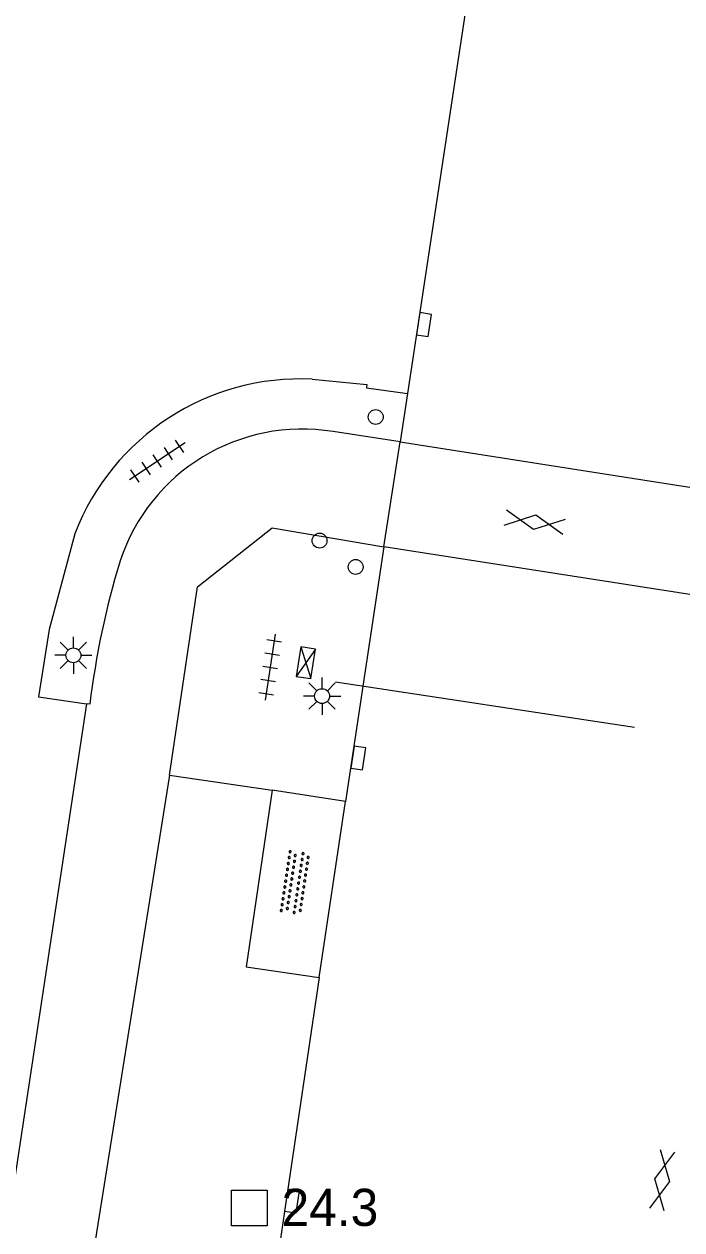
# Model space of a CAD drawing. Extents: x 124000 to 128010, y 398999 to 403000.
# Drawn here: x 126244.46 to 126266.58, y 399383.92 to 399424.45 of the extents above; entities that cross this region are included whole.
import ezdxf

# ---------------------------------------------------------------- set-up
doc = ezdxf.new("R2010")
doc.units = 0
for name, color, linetype in [('gg-knt-verharding', 7, 'Continuous'), ('gg-knt-verharding nz', 7, 'Continuous'), ('gt-anno-nummer hm paal', 7, 'Continuous'), ('gt-knt-lijn portaal', 7, 'Continuous'), ('gt-symb-drukknoppaal', 7, 'Continuous'), ('gt-symb-gesloten verharding', 7, 'Continuous'), ('gt-symb-hm paal', 7, 'Continuous'), ('gt-symb-kolk', 7, 'Continuous'), ('gt-symb-lichtmast', 7, 'Continuous'), ('gt-symb-overige verharding', 7, 'Continuous'), ('gt-symb-tegel verharding', 7, 'Continuous'), ('gt-symb-verkeersregelinstallatiekast', 7, 'Continuous'), ('gt-symb-verkeersregelinstallatiepaal', 7, 'Continuous')]:
    doc.layers.add(name, color=color, linetype=linetype)

# ---------------------------------------------------------------- blocks, each defined once
blk = doc.blocks.new('gt0-GESVH1')
at = {"layer": 'gt-symb-gesloten verharding'}
for p, q in [((-0.992, -0.261), (0.008, 0.239)), ((0.008, -0.261), (-0.992, 0.239)), ((0.008, 0.239), (1.008, -0.261)), ((1.008, 0.239), (0.008, -0.261))]:
    blk.add_line(p, q, dxfattribs=at)
blk = doc.blocks.new('gt0-KOLK')
at = {"layer": 'gt-symb-kolk'}
blk.add_lwpolyline([(0, 0), (0.375, 0), (0.375, 0.4), (-0.375, 0.4), (-0.375, 0), (0, 0)], dxfattribs=at)
blk = doc.blocks.new('gt0-DPAAL')
at = {"layer": 'gt-symb-drukknoppaal'}
blk.add_circle((0, 0), 0.25, dxfattribs=at)
blk = doc.blocks.new('gt0-VIPAAL')
at = {"layer": 'gt-symb-verkeersregelinstallatiepaal'}
blk.add_circle((0, 0), 0.25, dxfattribs=at)
blk = doc.blocks.new('gt0-OVH')
at = {"layer": 'gt-symb-overige verharding'}
for points in [[(-0.972, 0.298), (-0.967, 0.308), (-0.965, 0.319), (-0.966, 0.33), (-0.971, 0.34), (-0.978, 0.348), (-0.988, 0.353), (-0.999, 0.355), (-1.01, 0.354), (-1.02, 0.349), (-1.028, 0.342), (-1.033, 0.332), (-1.035, 0.321), (-1.034, 0.31), (-1.029, 0.3), (-1.022, 0.292), (-1.012, 0.287), (-1.001, 0.285), (-0.99, 0.286), (-0.98, 0.291)], [(-0.872, 0.106), (-0.867, 0.116), (-0.865, 0.126), (-0.866, 0.137), (-0.871, 0.147), (-0.878, 0.156), (-0.888, 0.161), (-0.899, 0.163), (-0.91, 0.162), (-0.92, 0.157), (-0.928, 0.15), (-0.933, 0.14), (-0.935, 0.129), (-0.934, 0.118), (-0.929, 0.108), (-0.922, 0.1), (-0.912, 0.095), (-0.901, 0.092), (-0.89, 0.094), (-0.88, 0.098)], [(-0.772, 0.298), (-0.767, 0.308), (-0.765, 0.319), (-0.766, 0.33), (-0.771, 0.34), (-0.778, 0.348), (-0.788, 0.353), (-0.799, 0.355), (-0.81, 0.354), (-0.82, 0.349), (-0.828, 0.342), (-0.833, 0.332), (-0.835, 0.321), (-0.834, 0.31), (-0.829, 0.3), (-0.822, 0.292), (-0.812, 0.287), (-0.801, 0.285), (-0.79, 0.286), (-0.78, 0.291)], [(-0.672, 0.106), (-0.667, 0.116), (-0.665, 0.126), (-0.666, 0.137), (-0.671, 0.147), (-0.678, 0.156), (-0.688, 0.161), (-0.699, 0.163), (-0.71, 0.162), (-0.72, 0.157), (-0.728, 0.15), (-0.733, 0.14), (-0.735, 0.129), (-0.734, 0.118), (-0.729, 0.108), (-0.722, 0.1), (-0.712, 0.095), (-0.701, 0.092), (-0.69, 0.094), (-0.68, 0.098)], [(-0.572, 0.298), (-0.567, 0.308), (-0.565, 0.319), (-0.566, 0.33), (-0.571, 0.34), (-0.578, 0.348), (-0.588, 0.353), (-0.599, 0.355), (-0.61, 0.354), (-0.62, 0.349), (-0.628, 0.342), (-0.633, 0.332), (-0.635, 0.321), (-0.634, 0.31), (-0.629, 0.3), (-0.622, 0.292), (-0.612, 0.287), (-0.601, 0.285), (-0.59, 0.286), (-0.58, 0.291)], [(-0.472, 0.106), (-0.467, 0.116), (-0.465, 0.126), (-0.466, 0.137), (-0.471, 0.147), (-0.478, 0.156), (-0.488, 0.161), (-0.499, 0.163), (-0.51, 0.162), (-0.52, 0.157), (-0.528, 0.15), (-0.533, 0.14), (-0.535, 0.129), (-0.534, 0.118), (-0.529, 0.108), (-0.522, 0.1), (-0.512, 0.095), (-0.501, 0.092), (-0.49, 0.094), (-0.48, 0.098)], [(-0.372, 0.298), (-0.367, 0.308), (-0.365, 0.319), (-0.366, 0.33), (-0.371, 0.34), (-0.378, 0.348), (-0.388, 0.353), (-0.399, 0.355), (-0.41, 0.354), (-0.42, 0.349), (-0.428, 0.342), (-0.433, 0.332), (-0.435, 0.321), (-0.434, 0.31), (-0.429, 0.3), (-0.422, 0.292), (-0.412, 0.287), (-0.401, 0.285), (-0.39, 0.286), (-0.38, 0.291)], [(-0.272, 0.106), (-0.267, 0.116), (-0.265, 0.126), (-0.266, 0.137), (-0.271, 0.147), (-0.278, 0.156), (-0.288, 0.161), (-0.299, 0.163), (-0.31, 0.162), (-0.32, 0.157), (-0.328, 0.15), (-0.333, 0.14), (-0.335, 0.129), (-0.334, 0.118), (-0.329, 0.108), (-0.322, 0.1), (-0.312, 0.095), (-0.301, 0.092), (-0.29, 0.094), (-0.28, 0.098)], [(-0.172, 0.298), (-0.167, 0.308), (-0.165, 0.319), (-0.166, 0.33), (-0.171, 0.34), (-0.178, 0.348), (-0.188, 0.353), (-0.199, 0.355), (-0.21, 0.354), (-0.22, 0.349), (-0.228, 0.342), (-0.233, 0.332), (-0.235, 0.321), (-0.234, 0.31), (-0.229, 0.3), (-0.222, 0.292), (-0.212, 0.287), (-0.201, 0.285), (-0.19, 0.286), (-0.18, 0.291)], [(-0.072, 0.106), (-0.067, 0.116), (-0.065, 0.126), (-0.066, 0.137), (-0.071, 0.147), (-0.078, 0.156), (-0.088, 0.161), (-0.099, 0.163), (-0.11, 0.162), (-0.12, 0.157), (-0.128, 0.15), (-0.133, 0.14), (-0.135, 0.129), (-0.134, 0.118), (-0.129, 0.108), (-0.122, 0.1), (-0.112, 0.095), (-0.101, 0.092), (-0.09, 0.094), (-0.08, 0.098)], [(0.028, 0.298), (0.033, 0.308), (0.035, 0.319), (0.034, 0.33), (0.029, 0.34), (0.022, 0.348), (0.012, 0.353), (0.001, 0.355), (-0.01, 0.354), (-0.02, 0.349), (-0.028, 0.342), (-0.033, 0.332), (-0.035, 0.321), (-0.034, 0.31), (-0.029, 0.3), (-0.022, 0.292), (-0.012, 0.287), (-0.001, 0.285), (0.01, 0.286), (0.02, 0.291)], [(0.128, 0.106), (0.133, 0.116), (0.135, 0.126), (0.134, 0.137), (0.129, 0.147), (0.122, 0.156), (0.112, 0.161), (0.101, 0.163), (0.09, 0.162), (0.08, 0.157), (0.072, 0.15), (0.067, 0.14), (0.065, 0.129), (0.066, 0.118), (0.071, 0.108), (0.078, 0.1), (0.088, 0.095), (0.099, 0.092), (0.11, 0.094), (0.12, 0.098)], [(0.228, 0.298), (0.233, 0.308), (0.235, 0.319), (0.234, 0.33), (0.229, 0.34), (0.222, 0.348), (0.212, 0.353), (0.201, 0.355), (0.19, 0.354), (0.18, 0.349), (0.172, 0.342), (0.167, 0.332), (0.165, 0.321), (0.166, 0.31), (0.171, 0.3), (0.178, 0.292), (0.188, 0.287), (0.199, 0.285), (0.21, 0.286), (0.22, 0.291)], [(0.328, 0.106), (0.333, 0.116), (0.335, 0.126), (0.334, 0.137), (0.329, 0.147), (0.322, 0.156), (0.312, 0.161), (0.301, 0.163), (0.29, 0.162), (0.28, 0.157), (0.272, 0.15), (0.267, 0.14), (0.265, 0.129), (0.266, 0.118), (0.271, 0.108), (0.278, 0.1), (0.288, 0.095), (0.299, 0.092), (0.31, 0.094), (0.32, 0.098)], [(0.428, 0.298), (0.433, 0.308), (0.435, 0.319), (0.434, 0.33), (0.429, 0.34), (0.422, 0.348), (0.412, 0.353), (0.401, 0.355), (0.39, 0.354), (0.38, 0.349), (0.372, 0.342), (0.367, 0.332), (0.365, 0.321), (0.366, 0.31), (0.371, 0.3), (0.378, 0.292), (0.388, 0.287), (0.399, 0.285), (0.41, 0.286), (0.42, 0.291)], [(0.528, 0.106), (0.533, 0.116), (0.535, 0.126), (0.534, 0.137), (0.529, 0.147), (0.522, 0.156), (0.512, 0.161), (0.501, 0.163), (0.49, 0.162), (0.48, 0.157), (0.472, 0.15), (0.467, 0.14), (0.465, 0.129), (0.466, 0.118), (0.471, 0.108), (0.478, 0.1), (0.488, 0.095), (0.499, 0.092), (0.51, 0.094), (0.52, 0.098)], [(0.628, 0.298), (0.633, 0.308), (0.635, 0.319), (0.634, 0.33), (0.629, 0.34), (0.622, 0.348), (0.612, 0.353), (0.601, 0.355), (0.59, 0.354), (0.58, 0.349), (0.572, 0.342), (0.567, 0.332), (0.565, 0.321), (0.566, 0.31), (0.571, 0.3), (0.578, 0.292), (0.588, 0.287), (0.599, 0.285), (0.61, 0.286), (0.62, 0.291)], [(0.728, 0.106), (0.733, 0.116), (0.735, 0.126), (0.734, 0.137), (0.729, 0.147), (0.722, 0.156), (0.712, 0.161), (0.701, 0.163), (0.69, 0.162), (0.68, 0.157), (0.672, 0.15), (0.667, 0.14), (0.665, 0.129), (0.666, 0.118), (0.671, 0.108), (0.678, 0.1), (0.688, 0.095), (0.699, 0.092), (0.71, 0.094), (0.72, 0.098)], [(0.828, 0.298), (0.833, 0.308), (0.835, 0.319), (0.834, 0.33), (0.829, 0.34), (0.822, 0.348), (0.812, 0.353), (0.801, 0.355), (0.79, 0.354), (0.78, 0.349), (0.772, 0.342), (0.767, 0.332), (0.765, 0.321), (0.766, 0.31), (0.771, 0.3), (0.778, 0.292), (0.788, 0.287), (0.799, 0.285), (0.81, 0.286), (0.82, 0.291)], [(0.928, 0.106), (0.933, 0.116), (0.935, 0.126), (0.934, 0.137), (0.929, 0.147), (0.922, 0.156), (0.912, 0.161), (0.901, 0.163), (0.89, 0.162), (0.88, 0.157), (0.872, 0.15), (0.867, 0.14), (0.865, 0.129), (0.866, 0.118), (0.871, 0.108), (0.878, 0.1), (0.888, 0.095), (0.899, 0.092), (0.91, 0.094), (0.92, 0.098)], [(1.028, 0.298), (1.033, 0.308), (1.035, 0.319), (1.034, 0.33), (1.029, 0.34), (1.022, 0.348), (1.012, 0.353), (1.001, 0.355), (0.99, 0.354), (0.98, 0.349), (0.972, 0.342), (0.967, 0.332), (0.965, 0.321), (0.966, 0.31), (0.971, 0.3), (0.978, 0.292), (0.988, 0.287), (0.999, 0.285), (1.01, 0.286), (1.02, 0.291)], [(-0.972, -0.142), (-0.967, -0.132), (-0.965, -0.121), (-0.966, -0.11), (-0.971, -0.1), (-0.978, -0.092), (-0.988, -0.087), (-0.999, -0.085), (-1.01, -0.086), (-1.02, -0.091), (-1.028, -0.098), (-1.033, -0.108), (-1.035, -0.119), (-1.034, -0.13), (-1.029, -0.14), (-1.022, -0.148), (-1.012, -0.153), (-1.001, -0.155), (-0.99, -0.154), (-0.98, -0.149)], [(-0.872, -0.334), (-0.867, -0.324), (-0.865, -0.314), (-0.866, -0.303), (-0.871, -0.293), (-0.878, -0.284), (-0.888, -0.279), (-0.899, -0.277), (-0.91, -0.278), (-0.92, -0.283), (-0.928, -0.29), (-0.933, -0.3), (-0.935, -0.311), (-0.934, -0.322), (-0.929, -0.332), (-0.922, -0.34), (-0.912, -0.345), (-0.901, -0.348), (-0.89, -0.346), (-0.88, -0.342)], [(-0.772, -0.142), (-0.767, -0.132), (-0.765, -0.121), (-0.766, -0.11), (-0.771, -0.1), (-0.778, -0.092), (-0.788, -0.087), (-0.799, -0.085), (-0.81, -0.086), (-0.82, -0.091), (-0.828, -0.098), (-0.833, -0.108), (-0.835, -0.119), (-0.834, -0.13), (-0.829, -0.14), (-0.822, -0.148), (-0.812, -0.153), (-0.801, -0.155), (-0.79, -0.154), (-0.78, -0.149)], [(-0.672, -0.334), (-0.667, -0.324), (-0.665, -0.314), (-0.666, -0.303), (-0.671, -0.293), (-0.678, -0.284), (-0.688, -0.279), (-0.699, -0.277), (-0.71, -0.278), (-0.72, -0.283), (-0.728, -0.29), (-0.733, -0.3), (-0.735, -0.311), (-0.734, -0.322), (-0.729, -0.332), (-0.722, -0.34), (-0.712, -0.345), (-0.701, -0.348), (-0.69, -0.346), (-0.68, -0.342)], [(-0.572, -0.142), (-0.567, -0.132), (-0.565, -0.121), (-0.566, -0.11), (-0.571, -0.1), (-0.578, -0.092), (-0.588, -0.087), (-0.599, -0.085), (-0.61, -0.086), (-0.62, -0.091), (-0.628, -0.098), (-0.633, -0.108), (-0.635, -0.119), (-0.634, -0.13), (-0.629, -0.14), (-0.622, -0.148), (-0.612, -0.153), (-0.601, -0.155), (-0.59, -0.154), (-0.58, -0.149)], [(-0.472, -0.334), (-0.467, -0.324), (-0.465, -0.314), (-0.466, -0.303), (-0.471, -0.293), (-0.478, -0.284), (-0.488, -0.279), (-0.499, -0.277), (-0.51, -0.278), (-0.52, -0.283), (-0.528, -0.29), (-0.533, -0.3), (-0.535, -0.311), (-0.534, -0.322), (-0.529, -0.332), (-0.522, -0.34), (-0.512, -0.345), (-0.501, -0.348), (-0.49, -0.346), (-0.48, -0.342)], [(-0.372, -0.142), (-0.367, -0.132), (-0.365, -0.121), (-0.366, -0.11), (-0.371, -0.1), (-0.378, -0.092), (-0.388, -0.087), (-0.399, -0.085), (-0.41, -0.086), (-0.42, -0.091), (-0.428, -0.098), (-0.433, -0.108), (-0.435, -0.119), (-0.434, -0.13), (-0.429, -0.14), (-0.422, -0.148), (-0.412, -0.153), (-0.401, -0.155), (-0.39, -0.154), (-0.38, -0.149)], [(-0.272, -0.334), (-0.267, -0.324), (-0.265, -0.314), (-0.266, -0.303), (-0.271, -0.293), (-0.278, -0.284), (-0.288, -0.279), (-0.299, -0.277), (-0.31, -0.278), (-0.32, -0.283), (-0.328, -0.29), (-0.333, -0.3), (-0.335, -0.311), (-0.334, -0.322), (-0.329, -0.332), (-0.322, -0.34), (-0.312, -0.345), (-0.301, -0.348), (-0.29, -0.346), (-0.28, -0.342)], [(-0.172, -0.142), (-0.167, -0.132), (-0.165, -0.121), (-0.166, -0.11), (-0.171, -0.1), (-0.178, -0.092), (-0.188, -0.087), (-0.199, -0.085), (-0.21, -0.086), (-0.22, -0.091), (-0.228, -0.098), (-0.233, -0.108), (-0.235, -0.119), (-0.234, -0.13), (-0.229, -0.14), (-0.222, -0.148), (-0.212, -0.153), (-0.201, -0.155), (-0.19, -0.154), (-0.18, -0.149)], [(-0.072, -0.334), (-0.067, -0.324), (-0.065, -0.314), (-0.066, -0.303), (-0.071, -0.293), (-0.078, -0.284), (-0.088, -0.279), (-0.099, -0.277), (-0.11, -0.278), (-0.12, -0.283), (-0.128, -0.29), (-0.133, -0.3), (-0.135, -0.311), (-0.134, -0.322), (-0.129, -0.332), (-0.122, -0.34), (-0.112, -0.345), (-0.101, -0.348), (-0.09, -0.346), (-0.08, -0.342)], [(0.028, -0.142), (0.033, -0.132), (0.035, -0.121), (0.034, -0.11), (0.029, -0.1), (0.022, -0.092), (0.012, -0.087), (0.001, -0.085), (-0.01, -0.086), (-0.02, -0.091), (-0.028, -0.098), (-0.033, -0.108), (-0.035, -0.119), (-0.034, -0.13), (-0.029, -0.14), (-0.022, -0.148), (-0.012, -0.153), (-0.001, -0.155), (0.01, -0.154), (0.02, -0.149)], [(0.128, -0.334), (0.133, -0.324), (0.135, -0.314), (0.134, -0.303), (0.129, -0.293), (0.122, -0.284), (0.112, -0.279), (0.101, -0.277), (0.09, -0.278), (0.08, -0.283), (0.072, -0.29), (0.067, -0.3), (0.065, -0.311), (0.066, -0.322), (0.071, -0.332), (0.078, -0.34), (0.088, -0.345), (0.099, -0.348), (0.11, -0.346), (0.12, -0.342)], [(0.228, -0.142), (0.233, -0.132), (0.235, -0.121), (0.234, -0.11), (0.229, -0.1), (0.222, -0.092), (0.212, -0.087), (0.201, -0.085), (0.19, -0.086), (0.18, -0.091), (0.172, -0.098), (0.167, -0.108), (0.165, -0.119), (0.166, -0.13), (0.171, -0.14), (0.178, -0.148), (0.188, -0.153), (0.199, -0.155), (0.21, -0.154), (0.22, -0.149)], [(0.328, -0.334), (0.333, -0.324), (0.335, -0.314), (0.334, -0.303), (0.329, -0.293), (0.322, -0.284), (0.312, -0.279), (0.301, -0.277), (0.29, -0.278), (0.28, -0.283), (0.272, -0.29), (0.267, -0.3), (0.265, -0.311), (0.266, -0.322), (0.271, -0.332), (0.278, -0.34), (0.288, -0.345), (0.299, -0.348), (0.31, -0.346), (0.32, -0.342)], [(0.428, -0.142), (0.433, -0.132), (0.435, -0.121), (0.434, -0.11), (0.429, -0.1), (0.422, -0.092), (0.412, -0.087), (0.401, -0.085), (0.39, -0.086), (0.38, -0.091), (0.372, -0.098), (0.367, -0.108), (0.365, -0.119), (0.366, -0.13), (0.371, -0.14), (0.378, -0.148), (0.388, -0.153), (0.399, -0.155), (0.41, -0.154), (0.42, -0.149)], [(0.528, -0.334), (0.533, -0.324), (0.535, -0.314), (0.534, -0.303), (0.529, -0.293), (0.522, -0.284), (0.512, -0.279), (0.501, -0.277), (0.49, -0.278), (0.48, -0.283), (0.472, -0.29), (0.467, -0.3), (0.465, -0.311), (0.466, -0.322), (0.471, -0.332), (0.478, -0.34), (0.488, -0.345), (0.499, -0.348), (0.51, -0.346), (0.52, -0.342)], [(0.628, -0.142), (0.633, -0.132), (0.635, -0.121), (0.634, -0.11), (0.629, -0.1), (0.622, -0.092), (0.612, -0.087), (0.601, -0.085), (0.59, -0.086), (0.58, -0.091), (0.572, -0.098), (0.567, -0.108), (0.565, -0.119), (0.566, -0.13), (0.571, -0.14), (0.578, -0.148), (0.588, -0.153), (0.599, -0.155), (0.61, -0.154), (0.62, -0.149)], [(0.728, -0.334), (0.733, -0.324), (0.735, -0.314), (0.734, -0.303), (0.729, -0.293), (0.722, -0.284), (0.712, -0.279), (0.701, -0.277), (0.69, -0.278), (0.68, -0.283), (0.672, -0.29), (0.667, -0.3), (0.665, -0.311), (0.666, -0.322), (0.671, -0.332), (0.678, -0.34), (0.688, -0.345), (0.699, -0.348), (0.71, -0.346), (0.72, -0.342)], [(0.828, -0.142), (0.833, -0.132), (0.835, -0.121), (0.834, -0.11), (0.829, -0.1), (0.822, -0.092), (0.812, -0.087), (0.801, -0.085), (0.79, -0.086), (0.78, -0.091), (0.772, -0.098), (0.767, -0.108), (0.765, -0.119), (0.766, -0.13), (0.771, -0.14), (0.778, -0.148), (0.788, -0.153), (0.799, -0.155), (0.81, -0.154), (0.82, -0.149)], [(0.928, -0.334), (0.933, -0.324), (0.935, -0.314), (0.934, -0.303), (0.929, -0.293), (0.922, -0.284), (0.912, -0.279), (0.901, -0.277), (0.89, -0.278), (0.88, -0.283), (0.872, -0.29), (0.867, -0.3), (0.865, -0.311), (0.866, -0.322), (0.871, -0.332), (0.878, -0.34), (0.888, -0.345), (0.899, -0.348), (0.91, -0.346), (0.92, -0.342)], [(1.028, -0.142), (1.033, -0.132), (1.035, -0.121), (1.034, -0.11), (1.029, -0.1), (1.022, -0.092), (1.012, -0.087), (1.001, -0.085), (0.99, -0.086), (0.98, -0.091), (0.972, -0.098), (0.967, -0.108), (0.965, -0.119), (0.966, -0.13), (0.971, -0.14), (0.978, -0.148), (0.988, -0.153), (0.999, -0.155), (1.01, -0.154), (1.02, -0.149)]]:
    blk.add_lwpolyline(points, close=True, dxfattribs=at)
blk = doc.blocks.new('gt0-VRIKST')
at = {"layer": 'gt-symb-verkeersregelinstallatiekast'}
for p, q in [((-0.501, -0.249), (0.501, 0.249)), ((-0.501, 0.249), (0.501, -0.249))]:
    blk.add_line(p, q, dxfattribs=at)
blk.add_lwpolyline([(0.501, 0.249), (-0.501, 0.249), (-0.501, -0.249), (0.501, -0.249)], close=True, dxfattribs=at)
blk = doc.blocks.new('gt0-LMAST')
at = {"layer": 'gt-symb-lichtmast'}
for p, q in [((-0.182, 0.173), (-0.447, 0.438)), ((-0.005, 0.246), (-0.005, 0.621)), ((0.172, 0.173), (0.437, 0.438)), ((-0.255, -0.004), (-0.63, -0.004)), ((-0.182, -0.181), (-0.447, -0.446)), ((-0.005, -0.254), (-0.005, -0.629)), ((0.437, -0.446), (0.172, -0.181)), ((0.245, -0.004), (0.62, -0.004))]:
    blk.add_line(p, q, dxfattribs=at)
blk.add_circle((-0.005, -0.004), 0.25, dxfattribs=at)
blk = doc.blocks.new('gt0-HMpaal')
at = {"layer": 'gt-symb-hm paal'}
blk.add_lwpolyline([(-0.6, 0.6), (0.6, 0.6), (0.6, -0.6), (-0.6, -0.6)], close=True, dxfattribs=at)
blk = doc.blocks.new('gt0-TEG1')
at = {"layer": 'gt-symb-tegel verharding'}
for p, q in [((-1.125, 0), (1.125, 0)), ((-0.9, -0.25), (-0.9, 0.25)), ((-0.45, -0.25), (-0.45, 0.25)), ((0, -0.25), (0, 0.25)), ((0.45, -0.25), (0.45, 0.25)), ((0.9, -0.25), (0.9, 0.25))]:
    blk.add_line(p, q, dxfattribs=at)

msp = doc.modelspace()

# ---------------------------------------------------------------- linework, layer by layer
at = {"layer": 'gg-knt-verharding'}
for p, q in [((126257.35, 399412.038), (126257.105, 399410.405)), ((126257.105, 399410.405), (126254.851, 399410.754)), ((126256.56, 399406.881), (126255.27, 399398.321)), ((126246.559, 399401.605), (126243.364, 399380.565)), ((126246.667, 399401.586), (126246.559, 399401.605)), ((126249.348, 399399.206), (126252.796, 399398.697)), ((126255.27, 399398.321), (126252.796, 399398.697)), ((126254.388, 399392.403), (126255.27, 399398.321)), ((126254.388, 399392.403), (126253.273, 399384.923)), ((126253.273, 399384.923), (126252.51, 399379.854))]:
    msp.add_line(p, q, dxfattribs=at)
for points in [[(126281.268, 399569.207), (126279.604, 399557.956), (126271.321, 399503.46), (126262.868, 399448.022), (126260.11, 399430.241), (126257.35, 399412.038)], [(126254.149, 399412.513), (126255.989, 399412.338), (126255.974, 399412.229), (126257.35, 399412.038)], [(126249.348, 399399.206), (126250.294, 399405.54), (126252.804, 399407.516), (126256.56, 399406.881)], [(126246.165, 399407.32), (126245.301, 399404.098), (126244.944, 399401.836), (126246.559, 399401.605)], [(126249.348, 399399.206), (126246.296, 399380.118), (126245.295, 399373.056)], [(126252.796, 399398.697), (126251.923, 399392.767), (126254.388, 399392.403)]]:
    msp.add_lwpolyline(points, dxfattribs=at)
for centre, radius, start, end in [((126253.746, 399404.399), 8.124, 87.1561, 158.9259), ((126253.814, 399404.386), 6.451, 80.7544, 161.7664), ((126274.402, 399398.233), 27.936, 162.9913, 173.1068)]:
    msp.add_arc(centre, radius, start, end, dxfattribs=at)
at = {"layer": 'gg-knt-verharding nz'}
for p, q in [((126256.56, 399406.881), (126257.105, 399410.405)), ((126257.105, 399410.405), (126267.513, 399408.777)), ((126267, 399405.258), (126256.56, 399406.881))]:
    msp.add_line(p, q, dxfattribs=at)
at = {"layer": 'gt-knt-lijn portaal'}
msp.add_line((126254.934, 399402.345), (126264.993, 399400.819), dxfattribs=at)

# ---------------------------------------------------------------- block references
at = {"layer": 'gt-symb-drukknoppaal', "rotation": 81.37347218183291}
msp.add_blockref('gt0-DPAAL', (126254.395, 399407.089), dxfattribs=at)
at = {"layer": 'gt-symb-gesloten verharding'}
for p, rotation in [((126261.628, 399407.718), -8.859429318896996), ((126265.931, 399385.6), -100.42265453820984)]:
    msp.add_blockref('gt0-GESVH1', p, dxfattribs=dict(at, rotation=rotation))
at = {"layer": 'gt-symb-hm paal'}
msp.add_blockref('gt0-HMpaal', (126252.037, 399384.656), dxfattribs=at)
at = {"layer": 'gt-symb-kolk'}
for p, rotation in [((126257.711, 399414.381), -98.62422873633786), ((126255.504, 399399.811), -98.51093419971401), ((126253.273, 399384.923), -98.56758990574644)]:
    msp.add_blockref('gt0-KOLK', p, dxfattribs=dict(at, rotation=rotation))
at = {"layer": 'gt-symb-lichtmast'}
for p in [(126246.12, 399403.238), (126254.486, 399401.865)]:
    msp.add_blockref('gt0-LMAST', p, dxfattribs=at)
at = {"layer": 'gt-symb-overige verharding', "rotation": 81.48906580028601}
msp.add_blockref('gt0-OVH', (126253.572, 399395.596), dxfattribs=at)
at = {"layer": 'gt-symb-tegel verharding'}
for p, rotation in [((126248.939, 399409.762), 33.70595653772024), ((126252.734, 399402.834), -98.8594293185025)]:
    msp.add_blockref('gt0-TEG1', p, dxfattribs=dict(at, rotation=rotation))
at = {"layer": 'gt-symb-verkeersregelinstallatiekast', "rotation": -98.65965266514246}
msp.add_blockref('gt0-VRIKST', (126253.934, 399402.983), dxfattribs=at)
at = {"layer": 'gt-symb-verkeersregelinstallatiepaal'}
for p, rotation in [((126256.285, 399411.243), 81.37347218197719), ((126255.611, 399406.204), -98.62652781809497)]:
    msp.add_blockref('gt0-VIPAAL', p, dxfattribs=dict(at, rotation=rotation))

# ---------------------------------------------------------------- texts
at = {"layer": 'gt-anno-nummer hm paal'}
msp.add_text('24.3', height=1.25, dxfattribs=at).set_placement((126253.118, 399384.052))

doc.saveas('drawing.dxf')
